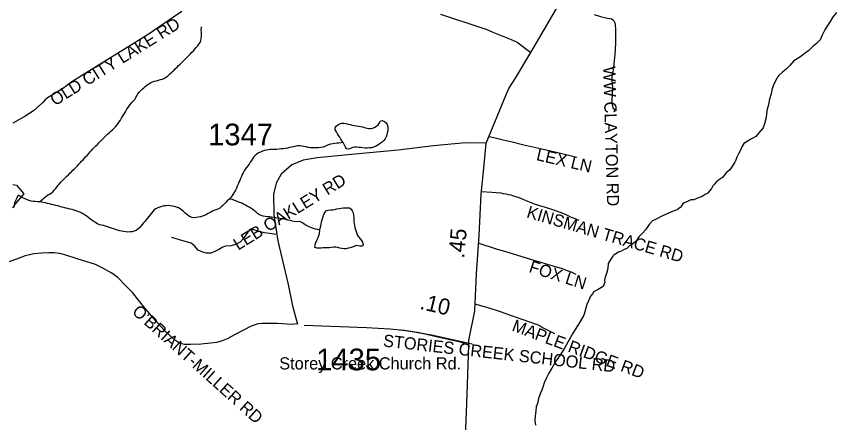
# Model space of a CAD drawing. Extents: x 1950930 to 2061844, y 904556 to 1017002.
# Drawn here: x 1996439 to 2002841, y 971656 to 974830 of the extents above; entities that cross this region are included whole.
import ezdxf

# ---------------------------------------------------------------- set-up
doc = ezdxf.new("R2010")
doc.units = 0
for name, color, linetype in [('Exist Hydrographic Creek Single Shore', 7, 'Continuous'), ('Exist Hydrographic Lake Shore', 7, 'Continuous'), ('Exist Hydrographic Misc Water Feature', 7, 'Continuous'), ('Exist Road Non-System Type 51', 7, 'Continuous'), ('Exist Road Non-System Type 51 Label', 7, 'Continuous'), ('Exist Road Primary US Structure Standard Bridge CELL', 7, 'Continuous'), ('Exist Road Secondary Type 20 Attributed', 7, 'Continuous'), ('Exist Road Secondary Type 51 Attributed', 7, 'Continuous'), ('Exist Road Secondary Type 51 Label', 7, 'Continuous'), ('Exist Road Secondary Type 51 Number Label', 7, 'Continuous')]:
    doc.layers.add(name, color=color, linetype=linetype)

msp = doc.modelspace()

# ---------------------------------------------------------------- linework, layer by layer
at = {"layer": 'Exist Hydrographic Creek Single Shore'}
for points in [[(2002840.7, 974860.7), (2002808.7, 974822.6), (2002790.6, 974790.5), (2002768.6, 974758.5), (2002748.9, 974724.4), (2002729, 974682.5), (2002712.8, 974646.4), (2002685, 974618.4), (2002658.9, 974596.3), (2002624.8, 974562.6), (2002594.8, 974542.5), (2002552.8, 974512.5), (2002506.9, 974482.3), (2002475, 974446.2), (2002448.9, 974420.2), (2002415.1, 974392.3), (2002391, 974368.2), (2002375.1, 974346.2), (2002361.1, 974318.3), (2002347.2, 974296.3), (2002335.2, 974256.1), (2002333.1, 974236.2), (2002315.1, 974172.2), (2002309.2, 974140.2), (2002299.2, 974104.3), (2002293.2, 974068.3), (2002291.3, 974040.1), (2002277.2, 973990.2), (2002267.3, 973958.2), (2002233.4, 973920.2), (2002209.2, 973892.2), (2002175.3, 973874.2), (2002143.4, 973852.2), (2002117.4, 973836), (2002101.2, 973812), (2002089.5, 973786), (2002075.4, 973756.1), (2002061.4, 973730.2), (2002053.4, 973706), (2002045.5, 973690.1), (2002027.5, 973661.9), (2002007.5, 973629.9), (2001979.5, 973607.8), (2001949.5, 973570), (2001919.5, 973550), (2001899.5, 973535.9), (2001887.4, 973519.8), (2001875.6, 973505.9), (2001865.3, 973485.8), (2001847.5, 973465.8), (2001835.4, 973450), (2001815.5, 973437.9), (2001791.5, 973423.6), (2001755.5, 973409.6), (2001725.7, 973397.8), (2001701.7, 973395.6), (2001671.5, 973381.8), (2001651.7, 973373.7), (2001639.7, 973365.7), (2001631.5, 973351.8), (2001619.4, 973337.6), (2001599.7, 973321.6), (2001529.5, 973291.6), (2001475.5, 973267.7), (2001431.8, 973245.7), (2001403.6, 973231.5), (2001377.7, 973203.5), (2001349.7, 973163.4), (2001323.8, 973133.4), (2001297.6, 973107.3), (2001273.6, 973071.4), (2001253.9, 973055.4), (2001233.6, 973041.4), (2001219.6, 973031.5), (2001203.9, 973017.4)], [(2001203.9, 973017.4), (2001181.7, 973009.3), (2001153.8, 972993.5), (2001137.6, 972987.3), (2001117.7, 972975.2), (2001105.7, 972967.2), (2001093.6, 972955.3), (2001083.8, 972939.5), (2001065.8, 972911.3), (2001057.7, 972899.3), (2001053.9, 972861.3), (2001045.9, 972821.1), (2001033.8, 972793.1), (2001030, 972769.3), (2001032, 972753.1), (2001019.8, 972719.3), (2000979.9, 972695.1), (2000964, 972687.3), (2000943.8, 972677.2), (2000938, 972665.2), (2000920.1, 972643.2), (2000903.9, 972607.1), (2000891.9, 972579.2), (2000868.2, 972495), (2000840.2, 972445), (2000780.1, 972349.1), (2000718.1, 972236.8), (2000680.2, 972180.9), (2000650.3, 972134.9), (2000618.4, 972081.1), (2000594.2, 972040.9), (2000576.5, 972006.8), (2000558.2, 971966.8), (2000550.5, 971941), (2000540.3, 971908.7), (2000526.3, 971880.8), (2000514.4, 971844.9), (2000506.3, 971804.7), (2000496.6, 971780.7), (2000492.6, 971744.6), (2000488.6, 971708.9), (2000484.5, 971672.9), (2000490.7, 971636.7)]]:
    msp.add_lwpolyline(points, dxfattribs=at)
at = {"layer": 'Exist Hydrographic Lake Shore'}
msp.add_lwpolyline([(1996409.8, 973516), (1996439.7, 973511.4), (1996498.2, 973442.6), (1996415.6, 973350.8)], dxfattribs=at)
at = {"layer": 'Exist Hydrographic Misc Water Feature'}
for points in [[(1997763.2, 974503.5), (1997774.9, 974514.7), (1997786.4, 974526.8), (1997797.8, 974538), (1997809.3, 974550.2), (1997820.6, 974562.2), (1997831.5, 974574.3), (1997842.7, 974586.4), (1997853.8, 974599.3), (1997863.7, 974612.1), (1997872.1, 974626), (1997878, 974640.6), (1997881.3, 974656.9), (1997883.3, 974674.2), (1997883.6, 974689.8), (1997882.9, 974706.2), (1997881.5, 974722.7), (1997882.5, 974748.8)], [(1996619.2, 973380.2), (1996631.7, 973390.5), (1996644, 973401.8), (1996656.5, 973412.3), (1996669, 973423.5), (1996682.2, 973433), (1996696.7, 973441), (1996711.1, 973448.9), (1996723.6, 973459.2), (1996734.6, 973471.3), (1996745.1, 973483.4), (1996755.4, 973496.4), (1996765.4, 973510.1), (1996775.7, 973522.2), (1996786.3, 973535.1), (1996797.8, 973547.1), (1996809.3, 973558.4), (1996821, 973570.5), (1996832.9, 973581.8), (1996844.3, 973592.9), (1996856.4, 973604.2), (1996868.1, 973615.5), (1996880, 973627.5), (1996891.7, 973638.8), (1996903.2, 973649.9), (1996914.7, 973662.1), (1996926.2, 973674.1), (1996937.2, 973685.4), (1996948.3, 973697.5), (1996959.6, 973710.3), (1996970.5, 973722.4), (1996981.3, 973734.5), (1996992.6, 973746.6), (1997003.5, 973758.6), (1997014.5, 973770.8), (1997025.6, 973782.8), (1997036.7, 973794.9), (1997048, 973807), (1997059.4, 973819), (1997070.9, 973830.3), (1997082.4, 973842.4), (1997093.9, 973853.6), (1997105.6, 973865.6), (1997117.1, 973876.9), (1997128.6, 973888.2), (1997140.4, 973900.2), (1997152.5, 973911.5), (1997164.6, 973921.9), (1997176.9, 973933.1), (1997189, 973944.4), (1997200.9, 973955.6), (1997212, 973967.7), (1997222.5, 973979.8), (1997232.3, 973993.5), (1997241.7, 974006.5), (1997250.6, 974020.3), (1997259.4, 974034.8), (1997268.2, 974048.6), (1997276.8, 974062.4), (1997285.4, 974076.1), (1997293.8, 974090.7), (1997302, 974104.4), (1997310.4, 974119.1), (1997319.7, 974132), (1997329.7, 974144.9), (1997340.6, 974157.8), (1997352.5, 974169), (1997362.3, 974181.9), (1997370.9, 974195.8), (1997379.3, 974210.3), (1997387.9, 974224.1), (1997397.6, 974237.8), (1997408.4, 974249.1), (1997420.3, 974261.2), (1997432.4, 974272.5), (1997444.9, 974283.6), (1997458.1, 974293.3), (1997471.6, 974302.8), (1997485.8, 974310.7), (1997500.3, 974317.8), (1997515.9, 974323.2), (1997531.9, 974327.8), (1997548.1, 974331.5), (1997564.1, 974336.1), (1997579.7, 974340.8), (1997594.6, 974347.8), (1997608.2, 974355.7), (1997621.3, 974366.2), (1997633.6, 974377.4), (1997645.7, 974388.6), (1997657.6, 974399.9), (1997669.5, 974411.1), (1997681.6, 974422.4), (1997693.5, 974433.5), (1997705.2, 974445.6), (1997716.6, 974456.9), (1997728.3, 974468.1), (1997739.8, 974480.2), (1997751.7, 974491.5), (1997763.2, 974503.5)], [(1998989.2, 973843.9), (1998980.2, 973858), (1998971.4, 973871.3), (1998962.3, 973885.5), (1998953.3, 973898.8), (1998945.1, 973912.9), (1998936.3, 973927.9), (1998927.7, 973944.4), (1998925.8, 973958.4), (1998934.2, 973971.4), (1998947.8, 973982.5), (1998963.6, 973991.3), (1998979.4, 973995), (1998994.7, 973994.7), (1999010.9, 973992), (1999027.7, 973988.3), (1999044.1, 973984.7), (1999060.6, 973981.1), (1999076.5, 973978.2), (1999093, 973975.5), (1999108.9, 973972.7), (1999125.1, 973969.1), (1999141.3, 973966.2), (1999157.1, 973961), (1999172.9, 973956.6), (1999189.1, 973953.8), (1999205.3, 973954.2), (1999221.7, 973957.2), (1999237.1, 973963.5), (1999250.6, 973972.2), (1999262.9, 973983.5), (1999272.2, 973998), (1999280.4, 974012.7), (1999294.1, 974015.6), (1999311.1, 974009.5), (1999324, 973999.3), (1999333.9, 973985.3), (1999338.6, 973969.5), (1999339.2, 973953.1), (1999337.2, 973936.7), (1999333.7, 973920.4), (1999329.6, 973904.1), (1999324.2, 973888.6), (1999317.1, 973874), (1999307.2, 973861), (1999295.1, 973849.9), (1999281.8, 973839.4), (1999268.7, 973829.9), (1999255.1, 973820.3), (1999240.6, 973812.4), (1999225.6, 973807), (1999209.4, 973804), (1999193, 973801.9), (1999176.4, 973800.6), (1999160, 973800.1), (1999144, 973803.7), (1999127.6, 973805.8), (1999111.2, 973806.9), (1999094.6, 973808), (1999078.6, 973807.5), (1999062.6, 973804.6), (1999047.2, 973797.6), (1999030.2, 973793), (1999015.9, 973795.7), (1999006.8, 973808.2), (1998999.2, 973823.2), (1998989.2, 973843.9)], [(1998989.2, 973843.9), (1998973, 973841.8), (1998956.6, 973840.4), (1998940, 973838.4), (1998924, 973837), (1998907.6, 973834.9), (1998891.6, 973832), (1998875.6, 973827.4), (1998860.8, 973820.3), (1998845.9, 973813.3), (1998830.1, 973809.5), (1998813.9, 973806.5), (1998797.7, 973804.3), (1998781.1, 973803), (1998764.5, 973802.6), (1998748.1, 973802.9), (1998732.1, 973804.1), (1998715.7, 973806.9), (1998699.5, 973810.5), (1998683.5, 973814.1), (1998667.3, 973817), (1998651.1, 973818.1), (1998634.9, 973817.6), (1998618.7, 973815.5), (1998602.5, 973811.7), (1998586.5, 973808.7), (1998570.1, 973805), (1998554.1, 973801.3), (1998537.7, 973798.2), (1998521.5, 973796.1), (1998505.3, 973794.1), (1998489.1, 973791.9), (1998472.7, 973790.6), (1998456.3, 973790.1), (1998439.7, 973789.6), (1998423, 973789.2), (1998407.1, 973787.8), (1998390.9, 973785), (1998375.1, 973781.1), (1998358.9, 973775.7), (1998343.1, 973770.3), (1998328.1, 973763.2), (1998314.4, 973754.5), (1998302.3, 973744.1), (1998291.8, 973732), (1998282.2, 973718.2), (1998273.4, 973704.5), (1998264.7, 973689.8), (1998255.1, 973676.1), (1998245.3, 973663.3), (1998235.2, 973650.2), (1998225.6, 973637.3), (1998217, 973622.8), (1998209.4, 973608.2), (1998202.2, 973593.5), (1998195.4, 973578.9), (1998189.1, 973563.5), (1998182.5, 973548.7), (1998176, 973533.4), (1998169.6, 973518.7), (1998163.2, 973503.3), (1998156.3, 973488.7), (1998149.1, 973473.2), (1998141.7, 973459.4), (1998133.1, 973444.9), (1998123.9, 973431), (1998114.2, 973418.1), (1998096.2, 973400.5)], [(1996407.8, 973337), (1996421.5, 973344.1), (1996425.4, 973359.6), (1996427.9, 973376), (1996435.1, 973390.5), (1996442.2, 973406), (1996452.5, 973432.1)], [(1996619.2, 973380.2), (1996603, 973382.2), (1996586.4, 973383.4), (1996570, 973384.5), (1996553.8, 973386.4), (1996538.2, 973390.9), (1996522.8, 973397), (1996508.1, 973403.9), (1996493.3, 973410.7), (1996478.7, 973418.4), (1996452.5, 973432.1)], [(1998096.2, 973400.5), (1998084.7, 973388.4), (1998073.2, 973376.4), (1998061.9, 973364.2), (1998050.5, 973353), (1998038.4, 973341.7), (1998025.9, 973331.4), (1998011.7, 973324.3), (1997995.9, 973318.1), (1997980.3, 973312.6), (1997965.4, 973305.6), (1997950.8, 973298.5), (1997936.5, 973289.8), (1997921.7, 973281.9), (1997907.1, 973274.7), (1997891.8, 973269.4), (1997876, 973264.7), (1997858.9, 973261), (1997842.1, 973258), (1997825.3, 973256.7), (1997809.5, 973258.7), (1997795, 973263.1), (1997781.2, 973270.8), (1997768.7, 973280.9), (1997756.2, 973292.6), (1997743.7, 973304.4), (1997731, 973316.1), (1997717.7, 973325.4), (1997703.1, 973333.1), (1997687.9, 973339.2), (1997671.9, 973343.6), (1997655.7, 973347.2), (1997639.5, 973350), (1997623.1, 973351.2), (1997606.5, 973350.8), (1997590.1, 973348.6), (1997574.3, 973345.6), (1997558.3, 973340.2), (1997543, 973334.8), (1997528.2, 973326.9), (1997514.9, 973318.2), (1997503.6, 973306.1), (1997493.5, 973293.1), (1997483.7, 973279.4), (1997473.2, 973266.5), (1997463, 973254.4), (1997452.5, 973241.6), (1997442.1, 973228.6), (1997431.6, 973216.6), (1997420.8, 973203.5), (1997409.7, 973191.5), (1997398.6, 973178.6), (1997386.9, 973166.6), (1997373.4, 973157.8), (1997358.6, 973152.4), (1997342.2, 973147.8), (1997325.6, 973145.6), (1997309, 973144.4), (1997292.6, 973145.5), (1997276.6, 973148.4), (1997260.8, 973152), (1997245, 973155.6), (1997229.2, 973160.8), (1997213.6, 973165.2), (1997197.9, 973170.4), (1997182.1, 973175.8), (1997166.5, 973181), (1997150.7, 973186.2), (1997135.1, 973190.6), (1997118.9, 973195.1), (1997102.7, 973198.7), (1997086.7, 973202.3), (1997071.8, 973208.4), (1997057.6, 973216.9), (1997044.1, 973226.2), (1997030.5, 973235.4), (1997017.4, 973245.6), (1997004.1, 973255.7), (1996991, 973265.1), (1996977.4, 973275.1), (1996963.5, 973283.6), (1996949.7, 973292.1), (1996934.8, 973299), (1996919.6, 973305), (1996904.4, 973310.3), (1996888.8, 973315.5), (1996873.1, 973320), (1996857.1, 973324.4), (1996841.1, 973328), (1996824.9, 973332.4), (1996809.1, 973336.1), (1996793.1, 973340.5), (1996777.1, 973344.9), (1996761.3, 973348.5), (1996745.5, 973352.9), (1996729.7, 973357.4), (1996713.7, 973361), (1996697.7, 973365.4), (1996681.9, 973369.1), (1996665.7, 973372.6)], [(1998806.1, 973158.4), (1998790.5, 973163.8), (1998774.7, 973168.2), (1998759.1, 973173.4), (1998743.3, 973177.8), (1998728.2, 973184), (1998713, 973190), (1998698.6, 973198.5), (1998684.9, 973207.7), (1998671.2, 973217.1), (1998656.8, 973223.9), (1998641, 973226.7), (1998624.2, 973225.4), (1998607.8, 973226.6), (1998591.8, 973230.2), (1998576, 973234.6), (1998560, 973239), (1998544.2, 973242.7), (1998528, 973246.3), (1998511.8, 973249.1), (1998495.6, 973251), (1998479.4, 973253.9), (1998463.2, 973255.8), (1998447, 973258.7), (1998430.8, 973261.4), (1998414.4, 973263.4), (1998397.8, 973264.6), (1998381.2, 973266.5), (1998365, 973269.4), (1998349.4, 973273.8), (1998335.1, 973280.6), (1998321.7, 973290), (1998309.2, 973300.8), (1998296.5, 973311.8), (1998283.4, 973322), (1998269.5, 973330.4), (1998255.3, 973338.9), (1998241.2, 973346.6), (1998226.6, 973354.2), (1998212, 973361.9), (1998197.3, 973369.6), (1998182.1, 973375), (1998166.5, 973381), (1998151.6, 973387.9), (1998136.6, 973394.7), (1998121.6, 973401.6), (1998096.2, 973400.5)], [(1996665.7, 973372.6), (1996650, 973376.3), (1996619.2, 973380.2)], [(1998806.1, 973158.4), (1998810.6, 973174.8), (1998814.5, 973191.1), (1998818, 973208.3), (1998821.5, 973225.4), (1998825.4, 973241.8), (1998829.5, 973258.1), (1998834.6, 973273.6), (1998840.7, 973288.2), (1998847.9, 973301.1), (1998857.6, 973311.7), (1998872.1, 973317.1), (1998889.5, 973318.4), (1998908, 973319.7), (1998925, 973321.7), (1998941.2, 973325.5), (1998957.2, 973329.3), (1998973.2, 973332.2), (1998989.6, 973334.4), (1999006.2, 973334.9), (1999022.8, 973334.5), (1999040, 973333.3), (1999052.4, 973324.8), (1999060.3, 973310.8), (1999066.5, 973294.3), (1999070, 973277.8), (1999071.6, 973262.1), (1999072, 973245.7), (1999072.7, 973228.5), (1999074.7, 973212.8), (1999077.8, 973196.4), (1999081.3, 973180.7), (1999085.6, 973164.2), (1999089.9, 973148.5), (1999095.2, 973132.8), (1999101.8, 973117.9), (1999111.6, 973104.5), (1999121.9, 973092), (1999132.3, 973078.8), (1999140.1, 973064.6), (1999144.4, 973046.5), (1999140.9, 973034.3), (1999123.3, 973035.4), (1999106.7, 973037.4), (1999090.5, 973038.6), (1999075.5, 973031.5), (1999059.9, 973026.1), (1999044.4, 973021.5), (1999028.4, 973017.7), (1999012, 973014.7), (1998995.6, 973014.2), (1998979.6, 973016.2), (1998963.6, 973019.8), (1998947.4, 973024.3), (1998931.6, 973027.9), (1998915.4, 973027.4), (1998899, 973024.4), (1998882.8, 973021.6), (1998866.4, 973021), (1998850, 973021.3), (1998833.6, 973020.9), (1998817, 973019.6), (1998800.8, 973018.3), (1998783.7, 973018.7), (1998769.2, 973024.6), (1998769.6, 973040.3), (1998774.3, 973057.4), (1998780.2, 973072), (1998787.2, 973087.5), (1998793.6, 973102.1), (1998799.1, 973117.6), (1998803.6, 973133.9), (1998806.1, 973158.4)]]:
    msp.add_lwpolyline(points, dxfattribs=at)
at = {"layer": 'Exist Road Non-System Type 51'}
for points in [[(1997729.5, 974867.9), (1997600.8, 974779.8), (1997467.2, 974688.8), (1997098.5, 974458.7), (1996871.4, 974318.6), (1996798.2, 974265.2), (1996682.4, 974192.9), (1996663.6, 974177.1), (1996644.8, 974158.3), (1996573, 974091.5), (1996498.9, 974045), (1996410.8, 973995.5)], [(2000948.9, 974844.2), (2000997.1, 974828.2), (2001051.8, 974816.1), (2001071.9, 974813.7), (2001083.1, 974811.3), (2001094.4, 974802.4), (2001103.2, 974794.4), (2001110.5, 974779.1), (2001112.9, 974766.3), (2001113.8, 974724.5), (2001113.8, 974636.9), (2001111.8, 974561.7), (2001103.6, 974482.9), (2001095.6, 974412.9), (2001090, 974378.4), (2001087.1, 974357.1), (2001087.1, 974329.8), (2001089.6, 974302.4), (2001090.4, 974278.3), (2001092, 974259), (2001089.6, 974238.1), (2001088.8, 974214.8), (2001086, 974187.2), (2001085.4, 974165.5), (2001089.1, 974141.1), (2001093.9, 974115.6), (2001108.8, 974103.4), (2001123.4, 974097.3)], [(2000129, 973890.3), (2000164.9, 973883.8), (2000239.1, 973865.4), (2000307.5, 973849.2), (2000398.8, 973827.1), (2000515.6, 973800.7), (2000664.9, 973766.9), (2000814.1, 973730.1)], [(2000065.9, 973461.9), (2000151.8, 973456.8), (2000183.8, 973453.3), (2000219.2, 973450.6), (2000238.9, 973447.3), (2000258.5, 973443.5), (2000278, 973439.3), (2000297.4, 973434.5), (2000311.8, 973429.7), (2000326.2, 973425), (2000341, 973420.5), (2000355.6, 973416.3), (2000428.9, 973386), (2000480.8, 973365.6), (2000520.6, 973352.9), (2000558.9, 973342.4), (2000615.1, 973322.7), (2000681.9, 973299.5), (2000733.1, 973278.4), (2000768.6, 973262.1), (2000791.4, 973252.3), (2000815.6, 973243.8), (2000828.4, 973238.2)], [(1998463.4, 973125.5), (1998417.1, 973134), (1998373.9, 973138.8), (1998311.4, 973156.1), (1998281.6, 973165.8), (1998262.4, 973167.7), (1998247.9, 973150.4), (1998211.4, 973094.6), (1998184.5, 973064.8), (1998157.5, 973049.4), (1998114.2, 973037.9), (1998070.1, 973034.1), (1998048.9, 973027.3), (1998020.1, 973009.1), (1997982.6, 972989.8), (1997957.6, 972979.2), (1997923, 972979.2), (1997893.2, 972986.9), (1997857.6, 973004.2), (1997827.9, 973035.9), (1997803.8, 973059.1), (1997738.4, 973077.3), (1997651, 973102.3), (1997650, 973102.3)], [(2000041.4, 973059.6), (2000192.2, 973011.8), (2000249.8, 972996.3), (2000341.5, 972966.1), (2000432.5, 972938), (2000541.2, 972906.4), (2000606.6, 972885.3), (2000689.8, 972862.2), (2000736.6, 972844.6), (2000773.6, 972831.9), (2000804.9, 972815)], [(1998629, 972428.6), (1998591.6, 972423.3), (1998476.2, 972429.2), (1998399, 972430.6), (1998354.4, 972430.1), (1998325.4, 972426.5), (1998272.2, 972408.3), (1998146.6, 972344.9), (1998083.4, 972311.3), (1998044.6, 972293.8), (1998002.8, 972282.4), (1997953.8, 972275.6), (1997881.5, 972268.4), (1997798.1, 972265.4), (1997752.1, 972267.2), (1997712.2, 972277.7), (1997672.2, 972302.2), (1997590.2, 972380.6), (1997529.8, 972447.4), (1997444.1, 972547.1), (1997344.4, 972673.6), (1997291, 972726.6), (1997230.1, 972790.2), (1997184, 972824.1), (1997109, 972865.4), (1997056.4, 972892.2), (1996913, 972935.6), (1996816.5, 972967.1), (1996778.8, 972976.7), (1996734.2, 972982.6), (1996692, 972982.1), (1996635.6, 972980.3), (1996575, 972974.6), (1996507.2, 972958.8), (1996439.5, 972933.8), (1996336.2, 972895.8)], [(2000015, 972582.6), (2000117.8, 972555), (2000215.1, 972524.1), (2000308.2, 972489.6), (2000382.9, 972464.3), (2000450.4, 972441.1), (2000488.8, 972427), (2000498.5, 972423.8), (2000508.1, 972420.2), (2000517.5, 972416.2), (2000526.6, 972411.9), (2000535.6, 972407.3), (2000551.4, 972396.7), (2000638.9, 972350.8)], [(1999996.9, 972268.3), (1999678.2, 972339.4), (1999544.5, 972363.1), (1999511.6, 972368.1), (1999435.6, 972379.3), (1999352.6, 972385.8), (1999171, 972397.1), (1998684.8, 972415.4)]]:
    msp.add_lwpolyline(points, dxfattribs=at)
at = {"layer": 'Exist Road Secondary Type 20 Attributed'}
msp.add_lwpolyline([(1999969.3, 972261.3), (1999903.9, 972285.5), (1999761.6, 972314.5), (1999583.7, 972356.7), (1999468.1, 972376.5), (1999429.3, 972377.6)], dxfattribs=at)
at = {"layer": 'Exist Road Secondary Type 51 Attributed'}
for points in [[(2000454.3, 974549.3), (2000880.2, 975279.7), (2000988.2, 975508.4), (2001038.1, 975608.6), (2001041.3, 975617.6), (2001084.1, 975734.5), (2001369.8, 976456.8), (2001417.7, 976586.8), (2001460.2, 976675.8), (2001486.2, 976793.9), (2001495.3, 976906.9), (2001509.3, 977018.9), (2001515.3, 977147), (2001565, 977562.9)], [(1999748.4, 974847), (2000078.5, 974737.9), (2000104.5, 974730), (2000156.7, 974707.9), (2000301.9, 974649), (2000347.8, 974627.5), (2000454.3, 974549.3)], [(2000105.9, 973839.4), (2000263.6, 974224.6), (2000283.2, 974265.7), (2000334, 974347.9), (2000454.3, 974549.3)], [(2000105.9, 973839.4), (1999944.3, 973843), (1999694.6, 973818.1), (1999417.8, 973785.1), (1999054.7, 973750.9), (1998787.1, 973724.6), (1998677.8, 973707.4), (1998588.2, 973669.2), (1998506.7, 973597.2), (1998467.1, 973527.3), (1998446, 973441.5), (1998448.7, 973278.5), (1998479, 973075.4), (1998560, 972735.8), (1998594.3, 972568.3), (1998633.2, 972423.9)], [(1999969.3, 972261.3), (1999970.6, 972298.1), (2000015.9, 972529), (2000030.5, 972819.5), (2000051.1, 973117.9), (2000067.7, 973441.6), (2000087.2, 973645.1), (2000105.9, 973839.4)], [(1999936.8, 971350.5), (1999953.6, 971804.3), (1999969.3, 972261.3)]]:
    msp.add_lwpolyline(points, dxfattribs=at)

# ---------------------------------------------------------------- texts
at = {"layer": 'Exist Road Non-System Type 51 Label'}
for s, rotation, p in [('  OLD CITY LAKE RD', 32.11945, (1996680.4, 974089.9)), ('  WW CLAYTON RD', 271.63114, (2001016.4, 974509)), ('  LEX LN', 346.84962, (2000422.3, 973724.2)), ('  LEB OAKLEY RD', 31.73014, (1998109.6, 972961.5)), ('  KINSMAN TRACE RD', 343.67018, (2000347.3, 973280.3)), ('  FOX LN', 342.25533, (2000366.1, 972855.8)), ("  O'BRIANT-MILLER RD", 318.08481, (1997283, 972560.9)), ('  MAPLE RIDGE RD', 339.60713, (2000233.7, 972400.1)), ('  STORIES CREEK SCHOOL RD', 353.60056, (1999227.4, 972259))]:
    msp.add_text(s, height=95, rotation=rotation, dxfattribs=at).set_placement(p)
at = {"layer": 'Exist Road Primary US Structure Standard Bridge CELL'}
for s, rotation, p in [('.45', 84.51229, (1999933, 972935.8)), ('.10', 346.65588, (1999581.5, 972545.3))]:
    msp.add_text(s, height=125, rotation=rotation, dxfattribs=at).set_placement(p)
at = {"layer": 'Exist Road Secondary Type 51 Label'}
msp.add_text('Storey Creek Church Rd.', height=95, dxfattribs=at).set_placement((1998490.9, 972071.1))
at = {"layer": 'Exist Road Secondary Type 51 Number Label'}
for s, p in [('1347', (1997935.3, 973822.2)), ('1435', (1998779, 972064.3))]:
    msp.add_text(s, height=170, dxfattribs=at).set_placement(p)

doc.saveas('drawing.dxf')
